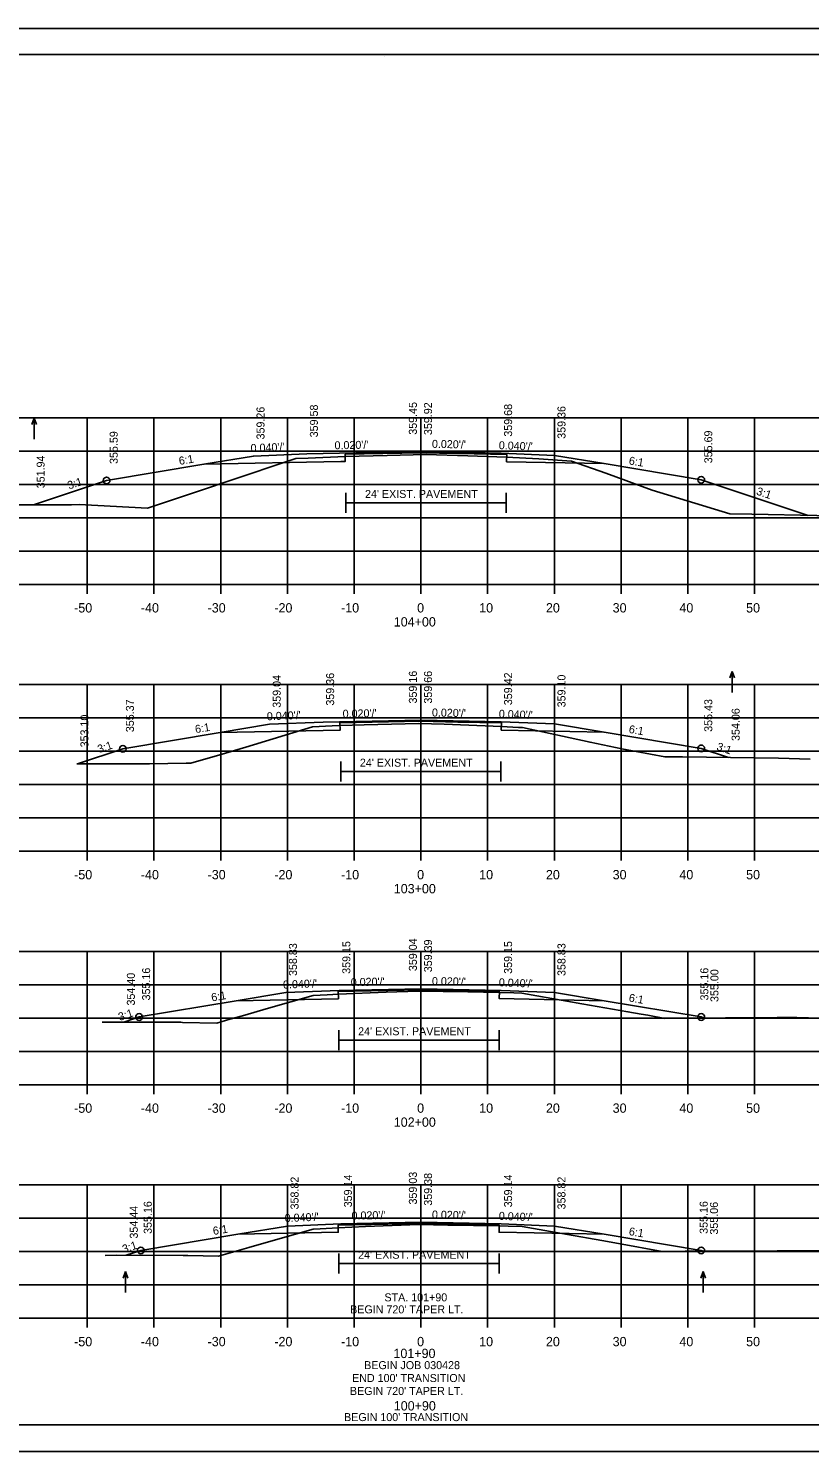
# Model space of a CAD drawing. Extents: x 1374859 to 1376773, y 382242 to 389804.
# Drawn here: x 1376075.8 to 1376192.8, y 382241.7 to 382455.1 of the extents above; entities that cross this region are included whole.
import ezdxf

# ---------------------------------------------------------------- set-up
doc = ezdxf.new("R2010")
doc.units = 0
for name, color, linetype in [('R_Axis', 7, 'Continuous'), ('R_Axis Annot', 7, 'Continuous'), ('R_Border', 7, 'Continuous'), ('R_Border Notes', 7, 'Continuous'), ('R_Detour Annot', 7, 'Continuous'), ('R_Exist Surface', 7, 'Continuous'), ('R_Fin Surface', 7, 'Continuous'), ('R_Grid', 7, 'Continuous'), ('R_No Plot', 7, 'Continuous'), ('R_Proposed Road', 7, 'Continuous'), ('R_Water Annot', 7, 'Continuous'), ('R_Xsect Elev', 7, 'Continuous'), ('R_Xsect Slope', 7, 'Continuous')]:
    doc.layers.add(name, color=color, linetype=linetype)

msp = doc.modelspace()

# ---------------------------------------------------------------- linework, layer by layer
at = {"layer": 'R_Axis'}
for p, q in [((1375994.57, 382371.72), (1376274.57, 382371.72)), ((1376084.57, 382370.32), (1376084.57, 382371.72)), ((1376094.57, 382370.32), (1376094.57, 382371.72)), ((1376104.57, 382370.32), (1376104.57, 382371.72)), ((1376114.57, 382370.32), (1376114.57, 382371.72)), ((1376124.57, 382370.32), (1376124.57, 382371.72)), ((1376134.57, 382370.32), (1376134.57, 382371.72)), ((1376144.57, 382370.32), (1376144.57, 382371.72)), ((1376154.57, 382370.32), (1376154.57, 382371.72)), ((1376164.57, 382370.32), (1376164.57, 382371.72)), ((1376174.57, 382370.32), (1376174.57, 382371.72)), ((1376184.57, 382370.32), (1376184.57, 382371.72)), ((1375994.57, 382331.72), (1376274.57, 382331.72)), ((1376084.57, 382330.32), (1376084.57, 382331.72)), ((1376094.57, 382330.32), (1376094.57, 382331.72)), ((1376104.57, 382330.32), (1376104.57, 382331.72)), ((1376114.57, 382330.32), (1376114.57, 382331.72)), ((1376124.57, 382330.32), (1376124.57, 382331.72)), ((1376134.57, 382330.32), (1376134.57, 382331.72)), ((1376144.57, 382330.32), (1376144.57, 382331.72)), ((1376154.57, 382330.32), (1376154.57, 382331.72)), ((1376164.57, 382330.32), (1376164.57, 382331.72)), ((1376174.57, 382330.32), (1376174.57, 382331.72)), ((1376184.57, 382330.32), (1376184.57, 382331.72)), ((1375994.57, 382296.72), (1376274.57, 382296.72)), ((1376084.57, 382295.32), (1376084.57, 382296.72)), ((1376094.57, 382295.32), (1376094.57, 382296.72)), ((1376104.57, 382295.32), (1376104.57, 382296.72)), ((1376114.57, 382295.32), (1376114.57, 382296.72)), ((1376124.57, 382295.32), (1376124.57, 382296.72)), ((1376134.57, 382295.32), (1376134.57, 382296.72)), ((1376144.57, 382295.32), (1376144.57, 382296.72)), ((1376154.57, 382295.32), (1376154.57, 382296.72)), ((1376164.57, 382295.32), (1376164.57, 382296.72)), ((1376174.57, 382295.32), (1376174.57, 382296.72)), ((1376184.57, 382295.32), (1376184.57, 382296.72)), ((1375994.57, 382261.72), (1376274.57, 382261.72)), ((1376084.57, 382260.32), (1376084.57, 382261.72)), ((1376094.57, 382260.32), (1376094.57, 382261.72)), ((1376104.57, 382260.32), (1376104.57, 382261.72)), ((1376114.57, 382260.32), (1376114.57, 382261.72)), ((1376124.57, 382260.32), (1376124.57, 382261.72)), ((1376134.57, 382260.32), (1376134.57, 382261.72)), ((1376144.57, 382260.32), (1376144.57, 382261.72)), ((1376154.57, 382260.32), (1376154.57, 382261.72)), ((1376164.57, 382260.32), (1376164.57, 382261.72)), ((1376174.57, 382260.32), (1376174.57, 382261.72)), ((1376184.57, 382260.32), (1376184.57, 382261.72))]:
    msp.add_line(p, q, dxfattribs=at)
at = {"layer": 'R_Border'}
for p, q in [((1375976.57, 382451.18), (1376292.75, 382451.18)), ((1376129.09, 382450.92), (1376129.09, 382450.92)), ((1376129.09, 382450.92), (1376129.09, 382450.92)), ((1376292.75, 382245.72), (1375976.57, 382245.72))]:
    msp.add_line(p, q, dxfattribs=at)
at = {"layer": 'R_Border Notes'}
for points in [[(1376123.33, 382385.48), (1376123.33, 382382.48)], [(1376147.34, 382385.48), (1376147.34, 382382.48)], [(1376123.33, 382383.98), (1376147.34, 382383.98)], [(1376122.56, 382345.2), (1376122.56, 382342.2)], [(1376122.56, 382343.7), (1376146.56, 382343.7)], [(1376146.56, 382345.2), (1376146.56, 382342.2)], [(1376122.3, 382304.93), (1376122.3, 382301.93)], [(1376122.3, 382303.43), (1376146.31, 382303.43)], [(1376146.31, 382304.93), (1376146.31, 382301.93)], [(1376122.3, 382271.42), (1376122.3, 382268.42)], [(1376146.3, 382271.42), (1376146.3, 382268.42)], [(1376122.3, 382269.92), (1376146.3, 382269.92)]]:
    msp.add_lwpolyline(points, dxfattribs=at)
at = {"layer": 'R_Exist Surface'}
for points in [[(1376074.07, 382383.65), (1376082.2, 382383.68), (1376083.35, 382383.71), (1376093.58, 382383.15), (1376102.46, 382386.11), (1376105.38, 382387.13), (1376115.82, 382390.6), (1376117.69, 382390.67), (1376123.23, 382390.89), (1376129.54, 382391.04), (1376135.35, 382391.19), (1376141.62, 382391), (1376147.42, 382390.82), (1376152.27, 382390.54), (1376157.14, 382390.2), (1376162.27, 382388.39), (1376169.25, 382385.85), (1376180.89, 382382.3), (1376184.16, 382382.26), (1376193.92, 382382.05), (1376199.35, 382381.62), (1376215.18, 382381.38), (1376221.62, 382380.78), (1376242.32, 382380.08)], [(1376083.03, 382344.82), (1376084.55, 382344.82), (1376093.9, 382344.81), (1376099.38, 382344.94), (1376100.12, 382344.93), (1376104.44, 382346.19), (1376108.33, 382347.35), (1376118.32, 382350.39), (1376121.26, 382350.52), (1376122.46, 382350.58), (1376126.09, 382350.68), (1376134.28, 382350.89), (1376138.06, 382350.76), (1376146.63, 382350.45), (1376149.18, 382350.3), (1376149.82, 382350.26), (1376159.92, 382348.08), (1376164.7, 382347.09), (1376171.15, 382345.86), (1376173.78, 382345.87), (1376188.15, 382345.69), (1376192.93, 382345.55)], [(1376086.81, 382306.12), (1376087.51, 382306.12), (1376098.58, 382306.09), (1376098.87, 382306.08), (1376103.99, 382305.97), (1376105.96, 382306.54), (1376107.84, 382307.07), (1376111.72, 382308.18), (1376118.44, 382310.11), (1376120.54, 382310.22), (1376122.21, 382310.31), (1376129.38, 382310.59), (1376134.21, 382310.77), (1376141.6, 382310.64), (1376146.31, 382310.55), (1376148.49, 382310.48), (1376149.71, 382310.44), (1376158.71, 382308.87), (1376165.59, 382307.67), (1376167.6, 382307.31), (1376168.58, 382307.14), (1376171.14, 382306.67), (1376172.47, 382306.69), (1376187.98, 382306.8), (1376190.91, 382306.8), (1376217.03, 382306.08)], [(1376087.27, 382271.15), (1376088.99, 382271.16), (1376098.95, 382271.13), (1376099.63, 382271.12), (1376104.24, 382271.02), (1376108.79, 382272.34), (1376113.12, 382273.56), (1376118.44, 382275.09), (1376119.49, 382275.14), (1376122.19, 382275.29), (1376126.27, 382275.45), (1376134.24, 382275.76), (1376138.63, 382275.69), (1376146.29, 382275.56), (1376147.67, 382275.52), (1376149.74, 382275.45), (1376156.55, 382274.27), (1376161.71, 382273.35), (1376164.21, 382272.9), (1376170.75, 382271.71), (1376174.17, 382271.76), (1376187.98, 382271.85), (1376194.73, 382271.86)]]:
    msp.add_lwpolyline(points, dxfattribs=at)
at = {"layer": 'R_Fin Surface'}
for points in [[(1376076.53, 382383.66), (1376087.48, 382387.31), (1376102.05, 382389.74), (1376109.48, 382390.98), (1376117.48, 382391.3), (1376134.59, 382391.64), (1376146.59, 382391.4), (1376154.59, 382391.08), (1376162.02, 382389.84), (1376176.59, 382387.41), (1376192.59, 382382.08)], [(1376102.05, 382389.74), (1376122.6, 382390.15), (1376123.23, 382390.16), (1376123.23, 382391.24), (1376134.58, 382391.47), (1376140.09, 382391.36), (1376147.44, 382391.22), (1376147.41, 382390.13), (1376162.02, 382389.84)], [(1376083.09, 382344.82), (1376089.91, 382347.09), (1376104.48, 382349.52), (1376111.91, 382350.76), (1376119.91, 382351.08), (1376134.59, 382351.38), (1376146.59, 382351.14), (1376154.59, 382350.82), (1376162.02, 382349.58), (1376176.59, 382347.15), (1376180.68, 382345.78)], [(1376104.48, 382349.52), (1376122.46, 382349.88), (1376122.44, 382350.96), (1376134.58, 382351.21), (1376140.09, 382351.1), (1376146.65, 382350.97), (1376146.62, 382349.89), (1376162.02, 382349.58)], [(1376090.06, 382306.12), (1376092.34, 382306.88), (1376106.91, 382309.31), (1376114.34, 382310.55), (1376122.34, 382310.87), (1376134.59, 382311.11), (1376146.59, 382310.87), (1376154.59, 382310.55), (1376162.02, 382309.31), (1376176.59, 382306.88), (1376177.07, 382306.72)], [(1376106.91, 382309.31), (1376122.21, 382309.61), (1376122.18, 382310.69), (1376134.58, 382310.94), (1376140.09, 382310.83), (1376146.33, 382310.71), (1376146.31, 382309.63), (1376162.02, 382309.31)], [(1376090.43, 382271.16), (1376092.59, 382271.88), (1376107.15, 382274.31), (1376114.59, 382275.54), (1376122.59, 382275.86), (1376134.59, 382276.1), (1376146.59, 382275.86), (1376154.59, 382275.54), (1376162.02, 382274.31), (1376176.59, 382271.88), (1376176.89, 382271.78)], [(1376107.15, 382274.31), (1376122.2, 382274.61), (1376122.18, 382275.69), (1376134.58, 382275.93), (1376140.09, 382275.83), (1376146.3, 382275.7), (1376146.28, 382274.62), (1376162.02, 382274.31)]]:
    msp.add_lwpolyline(points, dxfattribs=at)
at = {"layer": 'R_Grid'}
for p, q in [((1375994.57, 382396.72), (1376274.57, 382396.72)), ((1376084.57, 382371.72), (1376084.57, 382396.72)), ((1376094.57, 382371.72), (1376094.57, 382396.72)), ((1376104.57, 382371.72), (1376104.57, 382396.72)), ((1376114.57, 382371.72), (1376114.57, 382396.72)), ((1376124.57, 382371.72), (1376124.57, 382396.72)), ((1376134.57, 382371.72), (1376134.57, 382396.72)), ((1376144.57, 382371.72), (1376144.57, 382396.72)), ((1376154.57, 382371.72), (1376154.57, 382396.72)), ((1376164.57, 382371.72), (1376164.57, 382396.72)), ((1376174.57, 382371.72), (1376174.57, 382396.72)), ((1376184.57, 382371.72), (1376184.57, 382396.72)), ((1375994.57, 382391.72), (1376274.57, 382391.72)), ((1375994.57, 382386.72), (1376274.57, 382386.72)), ((1375994.57, 382381.72), (1376274.57, 382381.72)), ((1375994.57, 382376.72), (1376274.57, 382376.72)), ((1375994.57, 382371.72), (1376274.57, 382371.72)), ((1375994.57, 382356.72), (1376274.57, 382356.72)), ((1376084.57, 382331.72), (1376084.57, 382356.72)), ((1376094.57, 382331.72), (1376094.57, 382356.72)), ((1376104.57, 382331.72), (1376104.57, 382356.72)), ((1376114.57, 382331.72), (1376114.57, 382356.72)), ((1376124.57, 382331.72), (1376124.57, 382356.72)), ((1376134.57, 382331.72), (1376134.57, 382356.72)), ((1376144.57, 382331.72), (1376144.57, 382356.72)), ((1376154.57, 382331.72), (1376154.57, 382356.72)), ((1376164.57, 382331.72), (1376164.57, 382356.72)), ((1376174.57, 382331.72), (1376174.57, 382356.72)), ((1376184.57, 382331.72), (1376184.57, 382356.72)), ((1375994.57, 382351.72), (1376274.57, 382351.72)), ((1375994.57, 382346.72), (1376274.57, 382346.72)), ((1375994.57, 382341.72), (1376274.57, 382341.72)), ((1375994.57, 382336.72), (1376274.57, 382336.72)), ((1375994.57, 382331.72), (1376274.57, 382331.72)), ((1375994.57, 382316.72), (1376274.57, 382316.72)), ((1376084.57, 382296.72), (1376084.57, 382316.72)), ((1376094.57, 382296.72), (1376094.57, 382316.72)), ((1376104.57, 382296.72), (1376104.57, 382316.72)), ((1376114.57, 382296.72), (1376114.57, 382316.72)), ((1376124.57, 382296.72), (1376124.57, 382316.72)), ((1376134.57, 382296.72), (1376134.57, 382316.72)), ((1376144.57, 382296.72), (1376144.57, 382316.72)), ((1376154.57, 382296.72), (1376154.57, 382316.72)), ((1376164.57, 382296.72), (1376164.57, 382316.72)), ((1376174.57, 382296.72), (1376174.57, 382316.72)), ((1376184.57, 382296.72), (1376184.57, 382316.72)), ((1375994.57, 382311.72), (1376274.57, 382311.72)), ((1375994.57, 382306.72), (1376274.57, 382306.72)), ((1375994.57, 382301.72), (1376274.57, 382301.72)), ((1375994.57, 382296.72), (1376274.57, 382296.72)), ((1375994.57, 382281.72), (1376274.57, 382281.72)), ((1376084.57, 382261.72), (1376084.57, 382281.72)), ((1376094.57, 382261.72), (1376094.57, 382281.72)), ((1376104.57, 382261.72), (1376104.57, 382281.72)), ((1376114.57, 382261.72), (1376114.57, 382281.72)), ((1376124.57, 382261.72), (1376124.57, 382281.72)), ((1376134.57, 382261.72), (1376134.57, 382281.72)), ((1376144.57, 382261.72), (1376144.57, 382281.72)), ((1376154.57, 382261.72), (1376154.57, 382281.72)), ((1376164.57, 382261.72), (1376164.57, 382281.72)), ((1376174.57, 382261.72), (1376174.57, 382281.72)), ((1376184.57, 382261.72), (1376184.57, 382281.72)), ((1375994.57, 382276.72), (1376274.57, 382276.72)), ((1375994.57, 382271.72), (1376274.57, 382271.72)), ((1375994.57, 382266.72), (1376274.57, 382266.72)), ((1375994.57, 382261.72), (1376274.57, 382261.72))]:
    msp.add_line(p, q, dxfattribs=at)
at = {"layer": 'R_No Plot'}
for p, q in [((1375964.17, 382455.07), (1376297.5, 382455.07)), ((1375964.17, 382241.74), (1376297.5, 382241.74))]:
    msp.add_line(p, q, dxfattribs=at)
for points in [[(1375964.16, 382455.07), (1376297.5, 382455.07), (1376297.5, 382241.74), (1375964.16, 382241.74)], [(1376210.49, 382451.18), (1376210.49, 382441.3), (1376246.22, 382441.3), (1376246.22, 382438.38), (1376269.42, 382438.38), (1376269.42, 382414.05), (1376292.75, 382414.05), (1376292.75, 382245.72), (1375976.57, 382245.72), (1375976.57, 382451.18)]]:
    msp.add_lwpolyline(points, close=True, dxfattribs=at)
for centre in [(1376087.48, 382387.31), (1376176.59, 382387.41), (1376089.91, 382347.09), (1376176.59, 382347.15), (1376092.34, 382306.88), (1376176.59, 382306.88), (1376092.59, 382271.88), (1376176.59, 382271.88)]:
    msp.add_circle(centre, 0.5, dxfattribs=at)
at = {"layer": 'R_Water Annot'}
for p, q in [((1376076.61, 382396.66), (1376076.26, 382395.7)), ((1376076.61, 382393.51), (1376076.61, 382396.66)), ((1376076.61, 382396.66), (1376076.96, 382395.7)), ((1376181.21, 382358.67), (1376180.86, 382357.71)), ((1376181.21, 382355.53), (1376181.21, 382358.67)), ((1376181.21, 382358.67), (1376181.56, 382357.71)), ((1376090.29, 382268.71), (1376089.94, 382267.75)), ((1376090.29, 382265.57), (1376090.29, 382268.71)), ((1376090.29, 382268.71), (1376090.64, 382267.75)), ((1376176.89, 382268.71), (1376176.54, 382267.75)), ((1376176.89, 382265.57), (1376176.89, 382268.71)), ((1376176.89, 382268.71), (1376177.24, 382267.75))]:
    msp.add_line(p, q, dxfattribs=at)

# ---------------------------------------------------------------- texts
at = {"layer": 'R_Axis Annot'}
for s, p in [('-50', (1376082.61, 382367.52)), ('-40', (1376092.61, 382367.52)), ('-30', (1376102.61, 382367.52)), ('-20', (1376112.61, 382367.52)), ('-10', (1376122.61, 382367.52)), ('0', (1376134.01, 382367.52)), ('10', (1376143.31, 382367.52)), ('20', (1376153.31, 382367.52)), ('30', (1376163.31, 382367.52)), ('40', (1376173.31, 382367.52)), ('50', (1376183.31, 382367.52)), ('104+00', (1376130.51, 382365.42)), ('-50', (1376082.61, 382327.52)), ('-40', (1376092.61, 382327.52)), ('-30', (1376102.61, 382327.52)), ('-20', (1376112.61, 382327.52)), ('-10', (1376122.61, 382327.52)), ('0', (1376134.01, 382327.52)), ('10', (1376143.31, 382327.52)), ('20', (1376153.31, 382327.52)), ('30', (1376163.31, 382327.52)), ('40', (1376173.31, 382327.52)), ('50', (1376183.31, 382327.52)), ('103+00', (1376130.51, 382325.42)), ('-50', (1376082.61, 382292.52)), ('-40', (1376092.61, 382292.52)), ('-30', (1376102.61, 382292.52)), ('-20', (1376112.61, 382292.52)), ('-10', (1376122.61, 382292.52)), ('0', (1376134.01, 382292.52)), ('10', (1376143.31, 382292.52)), ('20', (1376153.31, 382292.52)), ('30', (1376163.31, 382292.52)), ('40', (1376173.31, 382292.52)), ('50', (1376183.31, 382292.52)), ('102+00', (1376130.51, 382290.42)), ('-50', (1376082.61, 382257.52)), ('-40', (1376092.61, 382257.52)), ('-30', (1376102.61, 382257.52)), ('-20', (1376112.61, 382257.52)), ('-10', (1376122.61, 382257.52)), ('0', (1376134.01, 382257.52)), ('10', (1376143.31, 382257.52)), ('20', (1376153.31, 382257.52)), ('30', (1376163.31, 382257.52)), ('40', (1376173.31, 382257.52)), ('50', (1376183.31, 382257.52)), ('101+90', (1376130.46, 382255.75)), ('100+90', (1376130.51, 382247.89))]:
    msp.add_text(s, height=1.4, dxfattribs=at).set_placement(p)
at = {"layer": 'R_Border Notes'}
for p in [(1376126.2, 382384.69), (1376125.43, 382344.41), (1376125.17, 382304.14), (1376125.17, 382270.64)]:
    msp.add_text("24' EXIST. PAVEMENT", height=1.2, rotation=0, dxfattribs=at).set_placement(p)
at = {"layer": 'R_Detour Annot'}
for s, p in [('STA. 101+90 ', (1376129.11, 382264.25)), ("BEGIN 720' TAPER LT.", (1376123.97, 382262.45))]:
    msp.add_text(s, height=1.2, dxfattribs=at).set_placement(p)
at = {"layer": 'R_Proposed Road'}
for s, p in [('BEGIN JOB 030428', (1376126.07, 382254.09)), ("END 100' TRANSITION", (1376124.26, 382252.16)), ("BEGIN 720' TAPER LT.", (1376123.94, 382250.22)), ("BEGIN 100' TRANSITION", (1376123.06, 382246.3))]:
    msp.add_text(s, height=1.2, dxfattribs=at).set_placement(p)
at = {"layer": 'R_Xsect Elev'}
for s, p in [('359.26', (1376111.14, 382393.46)), ('359.58', (1376119.14, 382393.78)), ('359.45', (1376133.97, 382394.17)), ('359.92', (1376136.24, 382394.12)), ('359.68', (1376148.24, 382393.88)), ('359.36', (1376156.24, 382393.56)), ('355.59', (1376089.14, 382389.79)), ('355.69', (1376178.24, 382389.89)), ('351.94', (1376078.19, 382386.14)), ('359.16', (1376133.97, 382353.88)), ('359.66', (1376136.24, 382353.86)), ('359.04', (1376113.57, 382353.24)), ('359.36', (1376121.57, 382353.56)), ('359.42', (1376148.24, 382353.62)), ('359.10', (1376156.24, 382353.3)), ('355.37', (1376091.57, 382349.58)), ('355.43', (1376178.24, 382349.63)), ('354.06', (1376182.34, 382348.26)), ('353.10', (1376084.75, 382347.3)), ('359.15', (1376124, 382313.35)), ('359.04', (1376133.97, 382313.76)), ('359.39', (1376136.24, 382313.59)), ('359.15', (1376148.24, 382313.35)), ('358.83', (1376116, 382313.03)), ('358.83', (1376156.24, 382313.03)), ('355.16', (1376094, 382309.36)), ('355.16', (1376177.65, 382309.36)), ('355.00', (1376179.16, 382309.13)), ('354.40', (1376091.71, 382308.6)), ('358.82', (1376116.24, 382278.03)), ('359.14', (1376124.24, 382278.35)), ('359.03', (1376133.97, 382278.77)), ('359.38', (1376136.24, 382278.59)), ('359.14', (1376148.24, 382278.35)), ('358.82', (1376156.24, 382278.03)), ('354.44', (1376092.15, 382273.66)), ('355.16', (1376094.24, 382274.36)), ('355.16', (1376177.55, 382274.37)), ('355.06', (1376179.09, 382274.26))]:
    msp.add_text(s, height=1.2, rotation=90, dxfattribs=at).set_placement(p)
at = {"layer": 'R_Xsect Slope'}
for s, rotation, p in [("0.040'/'", 2.2906, (1376109.08, 382391.56)), ("0.020'/'", 1.1458, (1376121.64, 382391.98)), ("0.020'/'", 358.8542, (1376136.22, 382392.21)), ("0.040'/'", 357.7094, (1376146.23, 382392.01)), ('6:1', 9.4642, (1376098.4, 382389.64)), ('6:1', 350.5358, (1376165.67, 382389.74)), ('3:1', 18.4349, (1376081.85, 382385.96)), ('3:1', 341.5651, (1376184.75, 382385.22)), ("0.040'/'", 2.2906, (1376111.51, 382351.35)), ("0.020'/'", 1.1458, (1376122.86, 382351.74)), ("0.020'/'", 358.8542, (1376136.22, 382351.94)), ("0.040'/'", 357.7094, (1376146.23, 382351.75)), ('6:1', 9.4642, (1376100.83, 382349.42)), ('6:1', 350.5358, (1376165.67, 382349.48)), ('3:1', 18.4349, (1376086.34, 382346.43)), ('3:1', 341.5651, (1376178.79, 382346.94)), ("0.040'/'", 2.2906, (1376113.94, 382311.13)), ("0.020'/'", 1.1458, (1376124.07, 382311.5)), ("0.020'/'", 358.8542, (1376136.22, 382311.68)), ("0.040'/'", 357.7094, (1376146.23, 382311.49)), ('6:1', 9.4642, (1376103.26, 382309.21)), ('6:1', 350.5358, (1376165.67, 382309.21)), ('3:1', 18.4349, (1376089.45, 382306.29)), ("0.040'/'", 2.2906, (1376114.19, 382276.13)), ("0.020'/'", 1.1458, (1376124.19, 382276.5)), ("0.020'/'", 358.8542, (1376136.22, 382276.67)), ("0.040'/'", 357.7094, (1376146.23, 382276.48)), ('6:1', 9.4642, (1376103.5, 382274.2)), ('6:1', 350.5358, (1376165.67, 382274.2)), ('3:1', 18.4349, (1376090.05, 382271.48))]:
    msp.add_text(s, height=1.2, rotation=rotation, dxfattribs=at).set_placement(p)

doc.saveas('drawing.dxf')
